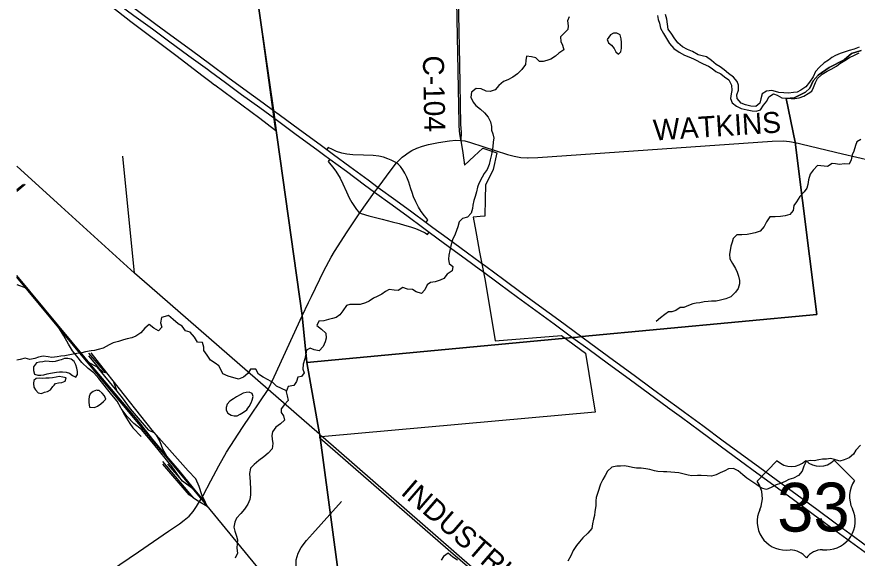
# Model space of a CAD drawing. Extents: x 114843 to 284848, y 317643 to 566895.
# Drawn here: x 114843 to 126846, y 473586 to 481317 of the extents above; entities that cross this region are included whole.
import ezdxf

# ---------------------------------------------------------------- set-up
doc = ezdxf.new("R2010")
doc.units = 0
for name, color, linetype in [('GM_X_City_Street', 7, 'Continuous'), ('GM_X_Corporation', 7, 'Continuous'), ('GM_X_County_Road', 7, 'Continuous'), ('GM_X_County_Road_Text', 7, 'Continuous'), ('GM_X_Interchange_Ramps', 7, 'Continuous'), ('GM_X_Minor_Lake', 7, 'Continuous'), ('GM_X_Minor_River', 7, 'Continuous'), ('GM_X_Rail_Line', 7, 'Continuous'), ('GM_X_Township', 7, 'Continuous'), ('GM_X_US_Location', 7, 'Continuous'), ('GM_X_US_Route', 7, 'Continuous'), ('GM_X_US_Shield', 7, 'Continuous')]:
    doc.layers.add(name, color=color, linetype=linetype)

msp = doc.modelspace()

# ---------------------------------------------------------------- linework, layer by layer
at = {"layer": 'GM_X_City_Street'}
msp.add_line((116523, 477654), (116359, 479327), dxfattribs=at)
at = {"layer": 'GM_X_Corporation'}
for points in [[(121112, 482039), (121156, 479795), (121156, 479777), (121157, 479760), (121157, 479752), (121158, 479744), (121158, 479736), (121159, 479728), (121159, 479721), (121160, 479711), (121162, 479695), (121163, 479679), (121165, 479663), (121168, 479647), (121170, 479630), (121172, 479618), (121181, 479563), (121188, 479523), (121212, 479375), (121239, 479200), (121374, 479326), (121499, 479442), (121697, 479375), (121647, 479136), (121536, 478914), (121533, 478718), (121529, 478471), (121459, 478464), (121360, 478454), (121398, 478252), (121408, 478199), (121454, 477956), (121454, 477955), (121531, 477550), (121677, 476690), (122625, 476765), (122967, 476512), (123103, 475671), (119241, 475325), (119199, 475320), (119167, 475317), (119168, 475312), (119169, 475307), (121005, 473712), (122169, 472707)], [(115965, 481651), (116473, 481251), (117113, 480767), (117505, 480470), (117599, 480399), (117668, 480346), (117672, 480344), (118316, 479869), (118526, 479706), (118543, 479693), (118530, 479786), (118488, 480098), (118445, 480412), (118327, 481240), (118241, 481848)]]:
    msp.add_lwpolyline(points, dxfattribs=at)
at = {"layer": 'GM_X_County_Road'}
for points in [[(121139, 482057), (121164, 480645), (121182, 479779), (121188, 479671), (121186, 479552)], [(119010, 477237), (119051, 477324), (119227, 477691), (119331, 477886), (119381, 477966), (119563, 478248), (119741, 478517), (119954, 478815), (120004, 478882), (120189, 479131), (120265, 479231), (120349, 479311), (120395, 479348), (120434, 479376), (120486, 479408), (120557, 479441), (120636, 479470), (120722, 479495), (120868, 479522), (121024, 479546), (121114, 479554), (121186, 479552)], [(121186, 479552), (121242, 479545), (121324, 479524), (121851, 479352), (121948, 479328), (122043, 479310), (122138, 479305), (122148, 479305)], [(122148, 479305), (122286, 479310), (125633, 479540), (125793, 479544), (125879, 479536), (125960, 479523), (126022, 479508)], [(126022, 479508), (126059, 479500), (126637, 479361), (131141, 478313), (133344, 477802), (133428, 477787), (133500, 477777), (133570, 477775), (133660, 477779), (133774, 477789), (137020, 478113), (137650, 478177), (139869, 478401), (139955, 478407), (140040, 478402), (140109, 478393), (142957, 477895), (143077, 477879), (143163, 477873), (143251, 477879), (143926, 477962), (147176, 478292)], [(119220, 475312), (119168, 475357), (118433, 475993), (116737, 477469), (116523, 477654), (115479, 478607), (114843, 479183)], [(115242, 472772), (115316, 472823), (115765, 473127), (116580, 473678), (117009, 473970), (117168, 474078), (117234, 474127), (117304, 474188), (117360, 474251), (117412, 474323), (117505, 474483), (117616, 474690), (117727, 474903), (117836, 475100), (118066, 475452), (118433, 475993), (118517, 476178), (118921, 477048), (119010, 477237)], [(126709, 468881), (122941, 472081), (121572, 473257), (119220, 475312)]]:
    msp.add_lwpolyline(points, dxfattribs=at)
at = {"layer": 'GM_X_Interchange_Ramps'}
for points in [[(120265, 479231), (120239, 479248), (120191, 479272), (120144, 479291), (120082, 479313), (120016, 479329), (119933, 479337), (119795, 479340), (119641, 479345), (119557, 479354), (119484, 479371), (119410, 479395), (119352, 479421), (119292, 479452), (119270, 479421)], [(119315, 479284), (119291, 479249), (119310, 479228), (119352, 479177), (119399, 479115), (119460, 479012), (119502, 478933), (119551, 478817), (119591, 478731), (119627, 478666), (119665, 478608), (119695, 478564), (119727, 478529), (119741, 478517)], [(120688, 478381), (120714, 478416), (120666, 478473), (120619, 478536), (120579, 478597), (120540, 478674), (120509, 478748), (120488, 478808), (120473, 478859), (120441, 478957), (120415, 479025), (120385, 479085), (120355, 479134), (120323, 479179), (120288, 479214), (120265, 479231)], [(119741, 478517), (119760, 478506), (119870, 478475), (120063, 478426), (120203, 478390), (120302, 478364), (120379, 478343), (120466, 478316), (120537, 478292), (120606, 478265), (120674, 478230), (120711, 478209), (120735, 478242)]]:
    msp.add_lwpolyline(points, dxfattribs=at)
at = {"layer": 'GM_X_Minor_Lake'}
for points in [[(123476, 480844), (123480, 480866), (123480, 480948), (123476, 481004), (123460, 481060), (123412, 481084), (123366, 481084), (123322, 481062), (123274, 480992)], [(123274, 480992), (123296, 480946), (123336, 480912), (123375, 480866), (123397, 480818), (123435, 480784), (123471, 480816), (123476, 480844)], [(115701, 476193), (115712, 476211), (115708, 476253), (115700, 476299), (115688, 476346), (115661, 476396), (115621, 476428), (115571, 476438), (115523, 476436), (115479, 476420), (115439, 476408), (115393, 476396), (115351, 476388), (115305, 476396), (115255, 476398), (115213, 476390), (115168, 476384), (115124, 476376)], [(115124, 476376), (115080, 476318), (115082, 476268), (115094, 476216), (115142, 476198), (115186, 476198), (115228, 476206), (115278, 476218), (115326, 476228), (115380, 476236), (115410, 476242), (115454, 476246), (115498, 476248), (115550, 476242), (115594, 476228), (115640, 476193), (115688, 476171), (115701, 476193)], [(115164, 476156), (115122, 476154), (115086, 476122), (115082, 476082), (115086, 476030), (115110, 475990), (115146, 475946), (115194, 475936), (115238, 475956), (115282, 475966), (115324, 475992), (115358, 476038), (115378, 476059)], [(115378, 476059), (115398, 476080), (115440, 476088), (115488, 476093), (115534, 476113), (115546, 476160), (115500, 476172), (115450, 476180), (115406, 476172), (115354, 476160), (115306, 476156), (115258, 476156), (115208, 476154), (115164, 476156)], [(115996, 475983), (115980, 475985), (115932, 475967), (115890, 475935), (115876, 475895), (115870, 475851), (115870, 475809), (115882, 475743)], [(115882, 475743), (115951, 475739), (115997, 475755), (116042, 475791), (116082, 475825), (116114, 475857), (116098, 475903), (116064, 475943), (116020, 475981), (115996, 475983)], [(118144, 475728), (118162, 475751), (118190, 475803), (118206, 475843), (118218, 475893), (118206, 475939), (118164, 475955), (118120, 475951), (118074, 475941), (118032, 475919), (117982, 475891), (117936, 475861), (117888, 475827), (117848, 475785), (117832, 475739)], [(117832, 475739), (117832, 475699), (117858, 475659), (117906, 475627), (117948, 475617), (117992, 475621), (118034, 475645), (118082, 475671), (118128, 475707), (118144, 475728)]]:
    msp.add_lwpolyline(points, dxfattribs=at)
at = {"layer": 'GM_X_Minor_River'}
for points in [[(122732, 481317), (122710, 481259), (122716, 481187), (122714, 481137), (122660, 481085), (122608, 481033), (122611, 480963), (122637, 480913), (122655, 480847), (122587, 480797), (122535, 480757), (122471, 480713), (122415, 480695), (122363, 480679), (122309, 480679), (122257, 480731), (122193, 480745), (122121, 480755), (122113, 480691), (122109, 480637), (122057, 480567), (121993, 480505), (121926, 480453), (121856, 480415), (121794, 480391), (121730, 480337), (121674, 480273), (121602, 480251), (121548, 480253), (121476, 480289), (121406, 480295), (121338, 480241), (121328, 480171), (121360, 480099), (121398, 480049), (121464, 479997), (121522, 479947), (121575, 479882), (121607, 479816), (121623, 479752), (121625, 479698), (121641, 479648), (121655, 479582), (121649, 479530), (121643, 479460), (121631, 479406), (121621, 479352), (121606, 479274), (121590, 479209), (121560, 479137), (121520, 479079), (121492, 479025), (121440, 478935), (121424, 478883), (121408, 478817), (121390, 478749), (121373, 478693), (121357, 478629), (121353, 478579), (121333, 478513), (121281, 478457), (121211, 478437), (121161, 478389), (121141, 478319), (121125, 478267), (121103, 478211), (121066, 478131), (121044, 478049), (121026, 477978), (121016, 477914), (121008, 477858), (121018, 477794), (121072, 477750), (121062, 477690), (120990, 477644), (120943, 477582), (120891, 477556), (120817, 477534), (120753, 477524), (120703, 477488), (120671, 477420), (120625, 477368), (120549, 477392), (120495, 477422), (120425, 477428), (120355, 477453), (120289, 477411)], [(123994, 481338), (124004, 481280), (124022, 481226), (124038, 481154), (124082, 481077), (124122, 481009), (124164, 480935), (124226, 480863), (124304, 480811), (124380, 480769), (124442, 480746), (124506, 480718), (124645, 480646), (124721, 480614), (124775, 480578), (124827, 480538), (124899, 480501), (124951, 480461), (125011, 480417), (125053, 480341), (125055, 480267), (125045, 480215), (125037, 480149), (125059, 480091), (125121, 480043), (125191, 480010), (125275, 479988), (125347, 479976), (125401, 479970), (125463, 479990), (125509, 480056), (125557, 480112), (125585, 480174), (125649, 480216), (125705, 480196), (125769, 480162), (125837, 480156), (125901, 480152), (125955, 480152), (126019, 480158), (126085, 480186), (126147, 480221), (126197, 480255), (126221, 480308), (126249, 480378), (126278, 480438), (126346, 480498), (126416, 480542), (126476, 480568), (126550, 480614), (126600, 480648), (126670, 480692), (126738, 480736), (126806, 480768), (126874, 480801)], [(126872, 480884), (126802, 480856), (126732, 480834), (126660, 480814), (126604, 480792), (126538, 480764), (126486, 480738), (126434, 480700), (126374, 480658), (126306, 480600), (126250, 480534), (126216, 480458), (126165, 480384), (126111, 480316), (126041, 480268), (125989, 480240), (125935, 480234), (125867, 480228), (125797, 480230), (125729, 480238), (125677, 480250), (125625, 480266), (125553, 480256), (125489, 480218), (125469, 480148), (125455, 480082), (125397, 480034), (125329, 480042), (125253, 480062), (125189, 480084), (125131, 480149), (125127, 480201), (125149, 480269), (125153, 480341), (125133, 480393), (125079, 480455), (125007, 480507), (124945, 480562), (124889, 480604), (124831, 480638), (124766, 480692), (124692, 480746), (124632, 480760), (124576, 480776), (124494, 480820), (124424, 480849), (124352, 480889), (124286, 480947), (124230, 481017), (124198, 481067), (124144, 481141), (124138, 481210), (124128, 481284), (124108, 481348)], [(126896, 479564), (126840, 479534), (126822, 479477), (126798, 479399), (126774, 479347), (126758, 479277), (126730, 479211), (126664, 479219), (126594, 479207), (126538, 479219), (126488, 479220), (126421, 479178), (126277, 479194), (126217, 479126), (126175, 479072), (126153, 478990), (126139, 478922), (126127, 478869), (126089, 478817), (126029, 478751), (125979, 478673), (125942, 478621), (125932, 478551), (125884, 478493), (125818, 478475), (125750, 478465), (125674, 478461), (125598, 478462), (125550, 478390), (125516, 478324), (125458, 478255), (125390, 478234), (125324, 478218), (125274, 478210), (125200, 478206), (125129, 478204), (125075, 478152), (125059, 478100), (125043, 478044), (125031, 477980), (125021, 477930), (125025, 477862), (125067, 477793), (125109, 477723), (125133, 477669), (125150, 477613), (125166, 477553), (125166, 477503), (125148, 477439), (125108, 477383), (125042, 477319), (124970, 477289), (124892, 477273), (124832, 477255), (124766, 477255), (124716, 477253), (124662, 477249), (124598, 477235), (124548, 477227), (124498, 477217), (124438, 477195), (124372, 477168), (124320, 477164), (124255, 477124), (124201, 477106), (124149, 477102), (124099, 477066), (124039, 477020), (123973, 476968)], [(120289, 477411), (120233, 477415), (120163, 477421), (120109, 477395), (120059, 477355), (119989, 477323), (119937, 477297), (119875, 477257), (119823, 477231), (119749, 477211), (119677, 477209), (119601, 477209), (119551, 477193), (119498, 477119), (119458, 477059), (119404, 477023), (119350, 477009), (119296, 476993), (119226, 476977), (119156, 476969), (119130, 476909), (119196, 476857), (119258, 476801), (119262, 476729), (119246, 476675), (119217, 476607), (119161, 476547), (119089, 476563), (119033, 476583), (118983, 476557), (118973, 476505), (118957, 476433), (118935, 476359), (118927, 476285), (118947, 476233), (118911, 476181), (118857, 476171), (118839, 476109), (118798, 476053), (118718, 476037), (118688, 475963), (118706, 475907), (118718, 475839), (118666, 475781), (118620, 475721), (118618, 475669), (118654, 475619), (118666, 475556), (118609, 475506), (118543, 475459), (118495, 475393), (118485, 475340), (118489, 475286), (118499, 475224), (118489, 475150), (118433, 475084), (118371, 475034), (118300, 474980), (118234, 474926), (118180, 474872), (118166, 474796), (118170, 474732), (118178, 474682), (118182, 474562), (118182, 474490), (118171, 474426), (118141, 474356), (118097, 474288), (118043, 474226), (117983, 474160), (117955, 474100), (117941, 474028), (117959, 473974), (117982, 473900), (117994, 473848), (117992, 473798), (117988, 473730), (117996, 473658), (117964, 473586)], [(118693, 475975), (118622, 476009), (118554, 476045), (118498, 476097), (118433, 476133), (118361, 476171), (118293, 476215), (118257, 476285), (118181, 476285), (118141, 476223), (118081, 476169), (118010, 476144), (117863, 476184), (117787, 476220), (117755, 476282), (117729, 476332), (117677, 476370), (117611, 476414), (117561, 476484), (117515, 476550), (117513, 476600), (117497, 476664), (117425, 476670), (117381, 476743), (117318, 476813), (117254, 476835), (117204, 476899), (117146, 476935), (117078, 476997), (117012, 477051), (116962, 477039), (116910, 477021), (116894, 476949), (116916, 476887), (116868, 476835), (116798, 476873), (116736, 476921), (116670, 476873), (116613, 476803), (116541, 476755), (116487, 476735), (116419, 476717), (116369, 476705), (116295, 476679), (116219, 476661), (116161, 476633), (116075, 476583), (116007, 476567), (115953, 476553), (115903, 476546), (115823, 476532), (115773, 476520), (115701, 476508), (115649, 476500), (115529, 476476), (115473, 476472), (115419, 476462), (115343, 476452), (115291, 476460), (115219, 476472), (115153, 476458), (115101, 476436), (115031, 476424), (114961, 476442), (114889, 476422), (114843, 476413)], [(126891, 475202), (126825, 475128), (126791, 475074), (126730, 475020), (126662, 474992), (126596, 474972), (126520, 474994), (126464, 475009), (126410, 475001), (126352, 475001), (126298, 474991), (126230, 474977), (126176, 474983)], [(126176, 474983), (126118, 474967), (126082, 474899), (126058, 474829), (126006, 474769), (125936, 474727), (125872, 474709), (125816, 474683), (125750, 474655), (125687, 474633), (125619, 474595), (125549, 474569), (125479, 474586), (125415, 474632), (125343, 474682), (125272, 474730), (125214, 474778), (125146, 474834), (125078, 474868), (125010, 474860), (124958, 474832), (124888, 474807), (124834, 474775), (124763, 474759), (124701, 474763), (124619, 474767), (124563, 474769), (124485, 474761), (124433, 474773), (124355, 474793), (124301, 474805), (124185, 474813), (124129, 474818), (124079, 474818), (124001, 474824), (123949, 474832), (123883, 474854), (123829, 474862), (123761, 474870), (123695, 474874), (123639, 474882), (123573, 474894), (123517, 474904), (123465, 474901), (123411, 474899), (123343, 474885), (123281, 474831), (123245, 474769), (123211, 474709), (123179, 474643), (123143, 474523), (123120, 474455), (123114, 474405), (123112, 474335), (123098, 474251), (123092, 474197), (123080, 474145), (123066, 474079), (123056, 474009), (122998, 473945), (122929, 473875), (122881, 473821), (122837, 473769), (122791, 473695), (122757, 473619), (122715, 473543)], [(121136, 473559), (121072, 473603), (121003, 473657), (120938, 473611), (120904, 473557)]]:
    msp.add_lwpolyline(points, dxfattribs=at)
at = {"layer": 'GM_X_Rail_Line'}
for p, q in [((114843, 478853), (114938, 478929)), ((114843, 478826), (114962, 478926)), ((114843, 477495), (114971, 477446)), ((116108, 476237), (115874, 476515)), ((116129, 476231), (115903, 476517)), ((115867, 476477), (116017, 476299)), ((115984, 476319), (115877, 476378)), ((116017, 476299), (115984, 476319)), ((115984, 476319), (116271, 475972)), ((116108, 476237), (116129, 476231)), ((116219, 476118), (116129, 476231)), ((116219, 476118), (116271, 475972)), ((116833, 475349), (116809, 475376)), ((117365, 474450), (116927, 474967)), ((117170, 474734), (117000, 474931))]:
    msp.add_line(p, q, dxfattribs=at)
for points in [[(115940, 476278), (115909, 476339), (115819, 476448), (114843, 477622)], [(138183, 449466), (136987, 450906), (136046, 452039), (135244, 453008), (134166, 454316), (133384, 455251), (132101, 456798), (131484, 457539), (130386, 458864), (129755, 459626), (128906, 460649), (127697, 462105), (125636, 464591), (123883, 466703), (122754, 468064), (121680, 469357), (121113, 470043), (118437, 473269), (117495, 474413), (115816, 476427), (114843, 477600)], [(116335, 475724), (116328, 475733), (116276, 475829), (116202, 475921), (116016, 476154), (115945, 476232), (115864, 476297), (115774, 476381), (115700, 476469), (115641, 476548), (115580, 476641), (115513, 476762), (115442, 476877)], [(116988, 475043), (116787, 475282), (116561, 475565), (115909, 476339)], [(116017, 476299), (116074, 476247), (116108, 476237)], [(116809, 475376), (116776, 475413), (116219, 476118)], [(116271, 475972), (116350, 475874), (116463, 475721), (116718, 475418), (116809, 475376)], [(117170, 474734), (117064, 474889), (116801, 475213), (116625, 475423), (116514, 475509), (116419, 475609), (116335, 475724)], [(116335, 475724), (116365, 475655), (116409, 475584), (116457, 475511), (116502, 475449), (116619, 475326)], [(117539, 474380), (117485, 474491), (117448, 474608), (117400, 474720), (117290, 474836), (116833, 475349)], [(116988, 475043), (116930, 475143), (116891, 475246), (116833, 475349)], [(117539, 474380), (117411, 474536), (117162, 474837), (116988, 475043)], [(117365, 474450), (117303, 474490), (116927, 474930)], [(117358, 474578), (117210, 474687), (117170, 474734)], [(117365, 474450), (117434, 474405), (117563, 474330), (117539, 474380)], [(119044, 472537), (118964, 472679), (118933, 472792), (118914, 472893), (118869, 473180), (118831, 473454), (118833, 473561), (118860, 473658), (118906, 473739), (118982, 473837), (119065, 473936), (119481, 474398)]]:
    msp.add_lwpolyline(points, dxfattribs=at)
at = {"layer": 'GM_X_Township'}
for points in [[(114843, 506533), (115373, 506581), (115635, 503540), (115822, 500329), (116137, 497358), (116300, 497372), (117023, 490557), (117715, 485492), (118509, 479982), (118517, 479929), (118526, 479866), (118920, 477051), (118986, 476383), (119167, 475360), (119170, 475341), (119480, 473036), (117042, 472937), (117092, 470938), (115081, 470755), (114843, 471114)], [(126901, 480834), (126767, 480794), (126659, 480703), (126447, 480595), (126289, 480486), (126219, 480405), (126170, 480298), (126108, 480239), (125948, 480161), (125830, 480149), (125958, 479526), (126269, 477064), (122913, 476750), (122852, 476744), (122786, 476738), (118986, 476383), (118920, 477051), (118526, 479866), (118517, 479929), (118509, 479982), (117715, 485492)], [(132016, 469434), (126708, 468884), (122242, 468374), (120199, 468070), (119480, 473036), (119170, 475341), (119167, 475360), (118986, 476383), (122786, 476738), (122852, 476744), (122913, 476750), (126269, 477064), (125958, 479526), (125830, 480149), (125948, 480161), (126108, 480239), (126170, 480298), (126219, 480405), (126289, 480486), (126447, 480595), (126659, 480703), (126767, 480794), (126901, 480834)]]:
    msp.add_lwpolyline(points, dxfattribs=at)
at = {"layer": 'GM_X_US_Route'}
for points in [[(114843, 482671), (114934, 482604), (115162, 482436), (115423, 482245), (115705, 482038), (115969, 481845), (116261, 481630), (116565, 481406), (116827, 481213), (117044, 481055), (117336, 480840), (117613, 480637), (117859, 480457), (118086, 480289), (118360, 480089), (118511, 479979), (118588, 479923), (118883, 479706), (119174, 479492), (119270, 479421)], [(114843, 482567), (114886, 482535), (115114, 482367), (115375, 482176), (115636, 481984), (115929, 481769), (116224, 481552), (116517, 481337), (116779, 481144), (117008, 480976), (117300, 480761), (117565, 480568), (117611, 480534)], [(117611, 480534), (117823, 480378), (118052, 480209), (118312, 480020), (118527, 479863), (118835, 479637), (119126, 479423), (119222, 479352), (119315, 479284), (119551, 479111), (119811, 478920), (119954, 478815), (120204, 478632), (120432, 478465), (120637, 478314), (120735, 478242), (120954, 478081), (121247, 477866), (121466, 477705)], [(119270, 479421), (119365, 479351), (119600, 479179), (119860, 478988), (120004, 478882), (120255, 478700), (120483, 478532), (120688, 478381)], [(120688, 478381), (120785, 478309), (120988, 478161), (121280, 477947), (121462, 477813)], [(121462, 477813), (121540, 477756), (121801, 477564), (122062, 477373), (122308, 477191), (122584, 476990), (122914, 476747), (123043, 476652), (123367, 476415), (123662, 476199), (123923, 476007), (124120, 475862)], [(121466, 477705), (121475, 477699), (121737, 477506), (121996, 477316), (122258, 477124), (122519, 476932), (122787, 476735), (123000, 476579), (123293, 476364), (123587, 476149), (123878, 475934), (124131, 475749)], [(124120, 475862), (124150, 475840), (124271, 475751)], [(124131, 475749), (124139, 475743), (124335, 475600), (124595, 475408), (124888, 475192), (125181, 474977), (125415, 474806), (125710, 474591), (125938, 474423), (126199, 474231), (126490, 474016), (126751, 473825), (127013, 473633)], [(124271, 475751), (124379, 475672), (124641, 475481), (124934, 475264), (125227, 475049), (125454, 474883), (125760, 474657), (125988, 474490), (126269, 474284), (126530, 474093), (126791, 473901), (127051, 473710)]]:
    msp.add_lwpolyline(points, dxfattribs=at)
at = {"layer": 'GM_X_US_Shield'}
for p, q in [((125705, 474979), (125417, 474687)), ((126809, 474697), (126517, 474985)), ((125830, 473703), (125888, 473704)), ((126352, 473707), (126410, 473708))]:
    msp.add_line(p, q, dxfattribs=at)
for centre, radius, start, end in [((125906, 475187), 290, 225.9839, 314.8379), ((126312, 475190), 290, 225.984, 314.838), ((125086, 474451), 406, 334.9581, 35.4119), ((127143, 474466), 406, 145.41, 205.8638), ((125823, 474109), 406, 155.2428, 271.0492), ((126412, 474114), 406, 269.7727, 25.5791), ((125890, 473414), 290, 37.2808, 90.4109), ((126354, 473417), 290, 90.411, 143.5411)]:
    msp.add_arc(centre, radius, start, end, dxfattribs=at)

# ---------------------------------------------------------------- texts
at = {"layer": 'GM_X_County_Road_Text'}
for s, rotation, p in [('C-104', 271.2352, (120642, 480762)), ('WATKINS', 3.6897, (123942, 479549)), ('INDUSTRIAL PKWY', 319.1121, (120314, 474508))]:
    msp.add_text(s, height=300, rotation=rotation, dxfattribs=at).set_placement(p)
at = {"layer": 'GM_X_US_Location'}
for s, rotation, p in [('0', 0.4109, (126115, 474309)), ('/', 0.4109, (126115, 474309)), ('33', 0.411, (125910, 474101))]:
    msp.add_text(s, height=1, rotation=rotation, dxfattribs=at).set_placement(p)
at = {"layer": 'GM_X_US_Shield'}
msp.add_text('33', height=696.1, rotation=0.411, dxfattribs=at).set_placement((125705, 473964))

doc.saveas('drawing.dxf')
